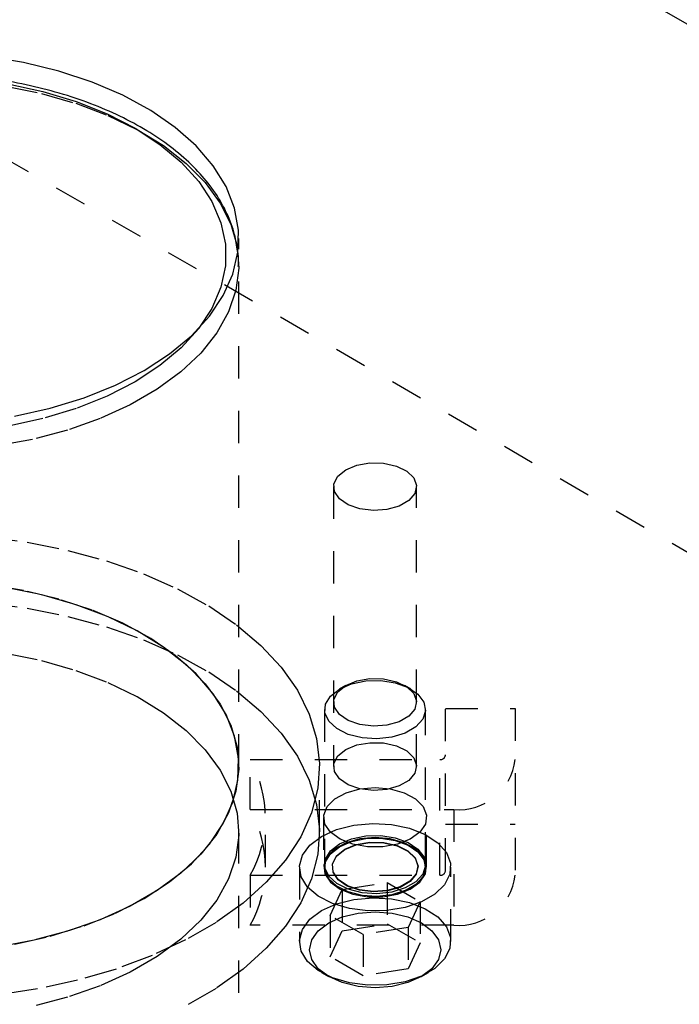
# Model space of a CAD drawing. Header units: inches. Extents: x 1907 to 2452, y -210 to -54.
# Tile 422 of 656: x 1998.11 to 2000.15, y -184.63 to -181.59. Entities that reach past the tile are written whole.
import ezdxf

# ---------------------------------------------------------------- set-up
doc = ezdxf.new("R2010")
doc.units = ezdxf.units.IN
doc.header["$LTSCALE"] = 0.5
doc.header["$MEASUREMENT"] = 0
doc.linetypes.add('HIDDEN', pattern=[0.225, 0.15, -0.075])
doc.layers.add('SID-M-H', color=4, linetype='HIDDEN')
doc.layers.add('SID-M-S', color=105, linetype='Continuous')

msp = doc.modelspace()

# ---------------------------------------------------------------- linework, layer by layer
at = {"layer": 'SID-M-H'}
for p, q in [((2015.11487, -191.85749), (1991.78034, -178.38675)), ((1998.0686, -181.79305), (1998.18027, -181.81592)), ((1998.18027, -181.81592), (1998.28647, -181.84624)), ((1998.28647, -181.84624), (1998.38571, -181.88361)), ((1998.38571, -181.88361), (1998.47659, -181.92749)), ((1998.47659, -181.92749), (1998.55785, -181.97726)), ((1998.55785, -181.97726), (1998.62834, -182.03224)), ((1998.62834, -182.03224), (1998.68708, -182.09164)), ((1998.68708, -182.09164), (1998.73323, -182.15464)), ((1998.73323, -182.15464), (1998.76615, -182.22034)), ((1998.76615, -182.22034), (1998.78537, -182.28783)), ((1998.79075, -183.89751), (1998.79075, -182.26443)), ((1998.78537, -182.28783), (1998.79064, -182.35616)), ((1998.79064, -182.35616), (1998.78187, -182.42437)), ((1998.78187, -182.42437), (1998.75919, -182.49151)), ((1998.75919, -182.49151), (1998.72291, -182.55662)), ((1998.66675, -182.54306), (1998.61284, -182.60236)), ((1998.66759, -182.54198), (1998.66675, -182.54306)), ((1998.72291, -182.55662), (1998.67354, -182.6188)), ((1998.61284, -182.60236), (1998.54694, -182.65747)), ((1998.67354, -182.6188), (1998.61179, -182.67717)), ((1998.54694, -182.65747), (1998.47002, -182.70759)), ((1998.61179, -182.67717), (1998.5385, -182.73091)), ((1998.47002, -182.70759), (1998.38319, -182.752)), ((1998.5385, -182.73091), (1998.45473, -182.77928)), ((1998.38319, -182.752), (1998.28772, -182.79004)), ((1998.28772, -182.79004), (1998.185, -182.82116)), ((1998.45473, -182.77928), (1998.36163, -182.82158)), ((1998.185, -182.82116), (1998.07654, -182.84491)), ((1998.36163, -182.82158), (1998.26051, -182.85723)), ((1998.1528, -182.88573), (1998.04001, -182.90667)), ((1998.26051, -182.85723), (1998.1528, -182.88573)), ((1999.12177, -182.97952), (1999.15619, -182.96533)), ((1999.15619, -182.96533), (1999.19674, -182.95836)), ((1999.19674, -182.95836), (1999.239, -182.95937)), ((1999.239, -182.95937), (1999.27841, -182.96825)), ((1999.27841, -182.96825), (1999.31069, -182.98403)), ((1999.08512, -183.0228), (1999.09719, -182.9994)), ((1999.09719, -182.9994), (1999.12177, -182.97952)), ((1999.31069, -182.98403), (1999.33234, -183.00501)), ((1999.33234, -183.00501), (1999.34102, -183.02891)), ((1999.08413, -183.03198), (1999.08413, -183.89751)), ((1999.08686, -183.0472), (1999.08512, -183.0228)), ((1999.34102, -183.02891), (1999.33579, -183.05314)), ((1999.34113, -183.89751), (1999.34113, -183.03198)), ((1999.10224, -183.06995), (1999.08686, -183.0472)), ((1999.33579, -183.05314), (1999.31721, -183.07508)), ((1999.12958, -183.08858), (1999.10224, -183.06995)), ((1999.16592, -183.10108), (1999.12958, -183.08858)), ((1999.2873, -183.09235), (1999.2493, -183.10307)), ((1999.31721, -183.07508), (1999.2873, -183.09235)), ((1999.20732, -183.10609), (1999.16592, -183.10108)), ((1999.2493, -183.10307), (1999.20732, -183.10609)), ((1998.00599, -183.18668), (1998.13565, -183.20391)), ((1998.13565, -183.20391), (1998.26141, -183.22901)), ((1998.26141, -183.22901), (1998.38183, -183.26167)), ((1998.38183, -183.26167), (1998.49555, -183.30155)), ((1998.49555, -183.30155), (1998.60129, -183.34817)), ((1998.12502, -183.35343), (1998.01121, -183.33442)), ((1998.0686, -183.34295), (1998.18027, -183.36582)), ((1998.23415, -183.38007), (1998.12502, -183.35343)), ((1998.18027, -183.36582), (1998.28647, -183.39614)), ((1998.60129, -183.34817), (1998.69785, -183.40102)), ((1998.00599, -183.39081), (1998.13565, -183.40805)), ((1998.33705, -183.41398), (1998.23415, -183.38007)), ((1998.28647, -183.39614), (1998.38571, -183.43351)), ((1998.69785, -183.40102), (1998.78413, -183.45949)), ((1998.13565, -183.40805), (1998.26141, -183.43314)), ((1998.26141, -183.43314), (1998.38183, -183.46581)), ((1998.43228, -183.45467), (1998.33705, -183.41398)), ((1998.38571, -183.43351), (1998.47659, -183.47739)), ((1998.5185, -183.50158), (1998.43228, -183.45467)), ((1998.78413, -183.45949), (1998.85915, -183.52293)), ((1998.38183, -183.46581), (1998.49555, -183.50568)), ((1998.47659, -183.47739), (1998.55785, -183.52716)), ((1998.49555, -183.50568), (1998.60129, -183.5523)), ((1998.59451, -183.55405), (1998.5185, -183.50158)), ((1998.85915, -183.52293), (1998.92207, -183.59061)), ((1998.0686, -183.54709), (1998.18027, -183.56995)), ((1998.55785, -183.52716), (1998.62834, -183.58214)), ((1998.65923, -183.61134), (1998.59451, -183.55405)), ((1998.60129, -183.5523), (1998.69785, -183.60515)), ((1998.18027, -183.56995), (1998.28647, -183.60028)), ((1998.62834, -183.58214), (1998.68708, -183.64154)), ((1998.28647, -183.60028), (1998.38571, -183.63764)), ((1998.71177, -183.67265), (1998.65923, -183.61134)), ((1998.69785, -183.60515), (1998.78413, -183.66363)), ((1998.92207, -183.59061), (1998.97217, -183.66177)), ((1998.38571, -183.63764), (1998.47659, -183.68152)), ((1998.68708, -183.64154), (1998.73323, -183.70454)), ((1999.09719, -183.66651), (1999.12177, -183.64664)), ((1999.12175, -183.64664), (1999.10213, -183.65798)), ((1999.10214, -183.65797), (1999.13962, -183.642)), ((1999.12177, -183.64664), (1999.15619, -183.63245)), ((1999.13962, -183.642), (1999.18358, -183.63312)), ((1999.15619, -183.63245), (1999.19674, -183.62548)), ((1999.18358, -183.63312), (1999.23012, -183.63211)), ((1999.19674, -183.62548), (1999.239, -183.62649)), ((1999.23012, -183.63211), (1999.27511, -183.63907)), ((1999.239, -183.62649), (1999.27841, -183.63536)), ((1999.27511, -183.63907), (1999.31455, -183.65338)), ((1999.27841, -183.63536), (1999.31069, -183.65115)), ((1999.32313, -183.65798), (1999.30351, -183.64664)), ((1998.75137, -183.73711), (1998.71177, -183.67265)), ((1998.78413, -183.66363), (1998.85915, -183.72706)), ((1998.97217, -183.66177), (1999.00888, -183.7356)), ((1999.07449, -183.6796), (1999.10214, -183.65797)), ((1999.08512, -183.68991), (1999.09719, -183.66651)), ((1999.31069, -183.65115), (1999.33234, -183.67212)), ((1999.31455, -183.65338), (1999.34493, -183.67376)), ((1999.33234, -183.67212), (1999.34102, -183.69602)), ((1999.34493, -183.67376), (1999.36356, -183.6984)), ((1998.47659, -183.68152), (1998.55785, -183.7313)), ((1998.73323, -183.70454), (1998.76615, -183.77024)), ((1999.05736, -183.73185), (1999.0591, -183.70498)), ((1999.0591, -183.70498), (1999.07449, -183.6796)), ((1999.08686, -183.71431), (1999.08512, -183.68991)), ((1999.34102, -183.69602), (1999.33579, -183.72026)), ((1999.36356, -183.6984), (1999.36877, -183.72512)), ((1998.55785, -183.7313), (1998.62834, -183.78628)), ((1998.77749, -183.80382), (1998.75137, -183.73711)), ((1998.85915, -183.72706), (1998.92207, -183.79475)), ((1999.00888, -183.7356), (1999.03179, -183.81126)), ((1999.05638, -183.72175), (1999.05638, -184.20086)), ((1999.06942, -183.75782), (1999.05736, -183.73185)), ((1999.10224, -183.73706), (1999.08686, -183.71431)), ((1999.12958, -183.7557), (1999.10224, -183.73706)), ((1999.33579, -183.72026), (1999.31721, -183.7422)), ((1999.36877, -183.72512), (1999.36011, -183.75154)), ((1999.36888, -184.20086), (1999.36888, -183.72175)), ((1999.43063, -184.21977), (1999.43063, -183.71855)), ((1999.43063, -183.71855), (1999.64563, -183.71855)), ((1999.64563, -183.71855), (1999.64563, -184.23406)), ((1999.0942, -183.78059), (1999.06942, -183.75782)), ((1999.16592, -183.7682), (1999.12958, -183.7557)), ((1999.20732, -183.77321), (1999.16592, -183.7682)), ((1999.2873, -183.75946), (1999.2493, -183.77019)), ((1999.31721, -183.7422), (1999.2873, -183.75946)), ((1999.36011, -183.75154), (1999.33835, -183.77531)), ((1998.62834, -183.78628), (1998.68708, -183.84568)), ((1998.76615, -183.77024), (1998.78537, -183.83773)), ((1998.92207, -183.79475), (1998.97217, -183.8659)), ((1999.1295, -183.79812), (1999.0942, -183.78059)), ((1999.17219, -183.80888), (1999.1295, -183.79812)), ((1999.2493, -183.77019), (1999.20732, -183.77321)), ((1999.30541, -183.79432), (1999.26424, -183.80689)), ((1999.33835, -183.77531), (1999.30541, -183.79432)), ((1998.78976, -183.87185), (1998.77749, -183.80382)), ((1999.03179, -183.81126), (1999.04064, -183.8879)), ((1999.15619, -183.83087), (1999.19674, -183.8239)), ((1999.21847, -183.81189), (1999.17219, -183.80888)), ((1999.19674, -183.8239), (1999.239, -183.82491)), ((1999.26424, -183.80689), (1999.21847, -183.81189)), ((1999.239, -183.82491), (1999.27841, -183.83378)), ((1998.68708, -183.84568), (1998.73323, -183.90867)), ((1998.78537, -183.83773), (1998.79064, -183.90606)), ((1999.09719, -183.86493), (1999.12177, -183.84506)), ((1999.12177, -183.84506), (1999.15619, -183.83087)), ((1999.27841, -183.83378), (1999.31069, -183.84957)), ((1999.31069, -183.84957), (1999.33234, -183.87054)), ((1998.78801, -183.94024), (1998.78976, -183.87185)), ((1998.82592, -183.87614), (1999.41313, -183.87614)), ((1998.82592, -184.03047), (1998.82592, -183.87614)), ((1998.97217, -183.8659), (1999.00888, -183.93973)), ((1999.04064, -183.8879), (1999.03533, -183.96465)), ((1999.08512, -183.88833), (1999.09719, -183.86493)), ((1999.08686, -183.91273), (1999.08512, -183.88833)), ((1999.33234, -183.87054), (1999.34102, -183.89444)), ((1999.41313, -184.23406), (1999.41313, -183.87614)), ((1998.73323, -183.90867), (1998.76615, -183.97438)), ((1998.79064, -183.90606), (1998.78187, -183.97427)), ((1999.04075, -184.10164), (1999.04075, -183.89751)), ((1999.10224, -183.93548), (1999.08686, -183.91273)), ((1999.33579, -183.91868), (1999.31721, -183.94061)), ((1999.34102, -183.89444), (1999.33579, -183.91868)), ((1998.77225, -184.00803), (1998.78801, -183.94024)), ((1999.00888, -183.93973), (1999.03179, -184.0154)), ((1999.12958, -183.95412), (1999.10224, -183.93548)), ((1999.31721, -183.94061), (1999.2873, -183.95788)), ((1998.78187, -183.97427), (1998.75919, -184.04141)), ((1998.76615, -183.97438), (1998.78537, -184.04187)), ((1999.03533, -183.96465), (1999.01591, -184.04064)), ((1999.08793, -183.99769), (1999.12278, -183.97902)), ((1999.12278, -183.97902), (1999.16562, -183.96712)), ((1999.16592, -183.96662), (1999.12958, -183.95412)), ((1999.16562, -183.96712), (1999.21263, -183.96302)), ((1999.20732, -183.97163), (1999.16592, -183.96662)), ((1999.2493, -183.96861), (1999.20732, -183.97163)), ((1999.21263, -183.96302), (1999.25964, -183.96712)), ((1999.2873, -183.95788), (1999.2493, -183.96861)), ((1999.25964, -183.96712), (1999.30248, -183.97902)), ((1999.30248, -183.97902), (1999.33733, -183.99769)), ((1998.74272, -184.07427), (1998.77225, -184.00803)), ((1999.06416, -184.02146), (1999.08793, -183.99769)), ((1999.33733, -183.99769), (1999.3611, -184.02146)), ((1998.75919, -184.04141), (1998.72291, -184.10652)), ((1998.78537, -184.04187), (1998.79064, -184.1102)), ((1998.82592, -184.03047), (1999.45663, -184.03047)), ((1999.01591, -184.04064), (1998.98262, -184.11501)), ((1999.03179, -184.0154), (1999.04064, -184.09204)), ((1999.05358, -184.04822), (1999.06416, -184.02146)), ((1999.3611, -184.02146), (1999.37168, -184.04822)), ((1999.45663, -184.03047), (1999.45663, -184.38839)), ((1998.87363, -184.20943), (1998.87363, -184.0551)), ((1999.05313, -184.0551), (1999.05313, -184.20943)), ((1999.05713, -184.07559), (1999.05358, -184.04822)), ((1999.37168, -184.04822), (1999.36813, -184.07559)), ((1999.37213, -184.20943), (1999.37213, -184.0551)), ((1998.69982, -184.13803), (1998.74272, -184.07427)), ((1998.79075, -188.99808), (1998.79075, -184.10164)), ((1999.04064, -184.09204), (1999.03533, -184.16879)), ((1999.0469, -184.11376), (1999.09332, -184.09297)), ((1999.0745, -184.10114), (1999.05713, -184.07559)), ((1999.10414, -184.1226), (1999.0745, -184.10114)), ((1999.09332, -184.09297), (1999.14724, -184.0795)), ((1999.14724, -184.0795), (1999.20527, -184.07419)), ((1999.20527, -184.07419), (1999.26376, -184.07738)), ((1999.26376, -184.07738), (1999.31903, -184.08887)), ((1999.31903, -184.08887), (1999.36762, -184.10794)), ((1999.35076, -184.10114), (1999.32112, -184.1226)), ((1999.36813, -184.07559), (1999.35076, -184.10114)), ((1999.43063, -184.07647), (1999.64563, -184.07647)), ((1998.72291, -184.10652), (1998.67354, -184.1687)), ((1998.79064, -184.1102), (1998.78187, -184.17841)), ((1998.98262, -184.11501), (1998.93582, -184.18691)), ((1999.01089, -184.14055), (1999.0469, -184.11376)), ((1999.12278, -184.13335), (1999.08793, -184.15202)), ((1999.10214, -184.13708), (1999.13962, -184.12111)), ((1999.10214, -184.14532), (1999.13962, -184.12936)), ((1999.10214, -184.14565), (1999.13962, -184.12968)), ((1999.14343, -184.13806), (1999.10414, -184.1226)), ((1999.16562, -184.12144), (1999.12278, -184.13335)), ((1999.13962, -184.12111), (1999.18358, -184.11223)), ((1999.13962, -184.12936), (1999.18358, -184.12048)), ((1999.13962, -184.12968), (1999.18358, -184.1208)), ((1999.15423, -184.14015), (1999.19618, -184.13294)), ((1999.15435, -184.13904), (1999.19622, -184.13184)), ((1999.21263, -184.11735), (1999.16562, -184.12144)), ((1999.18358, -184.11223), (1999.23012, -184.11123)), ((1999.18358, -184.12048), (1999.23012, -184.11947)), ((1999.18358, -184.1208), (1999.23012, -184.11979)), ((1999.19618, -184.13294), (1999.23992, -184.13398)), ((1999.19622, -184.13184), (1999.23986, -184.13289)), ((1999.25964, -184.12144), (1999.21263, -184.11735)), ((1999.23012, -184.11123), (1999.27511, -184.11818)), ((1999.23012, -184.11947), (1999.27511, -184.12643)), ((1999.23012, -184.11979), (1999.27511, -184.12675)), ((1999.23986, -184.13289), (1999.28056, -184.14205)), ((1999.23992, -184.13398), (1999.28069, -184.14317)), ((1999.30248, -184.13335), (1999.25964, -184.12144)), ((1999.27511, -184.11818), (1999.31455, -184.13249)), ((1999.27511, -184.12643), (1999.31455, -184.14074)), ((1999.27511, -184.12675), (1999.31455, -184.14106)), ((1999.32112, -184.1226), (1999.28183, -184.13806)), ((1999.33733, -184.15202), (1999.30248, -184.13335)), ((1999.31455, -184.13249), (1999.34493, -184.15287)), ((1999.36762, -184.10794), (1999.40648, -184.13338)), ((1999.40648, -184.13338), (1999.43315, -184.1636)), ((1998.64416, -184.19841), (1998.69982, -184.13803)), ((1998.98756, -184.17168), (1999.01089, -184.14055)), ((1999.0591, -184.18409), (1999.07449, -184.15871)), ((1999.08793, -184.15202), (1999.06416, -184.17579)), ((1999.07449, -184.15871), (1999.10214, -184.13708)), ((1999.07449, -184.16696), (1999.10214, -184.14532)), ((1999.07449, -184.16728), (1999.10214, -184.14565)), ((1999.09317, -184.17539), (1999.11861, -184.15483)), ((1999.09342, -184.17422), (1999.1188, -184.15369)), ((1999.11861, -184.15483), (1999.15423, -184.14015)), ((1999.1188, -184.15369), (1999.15435, -184.13904)), ((1999.18886, -184.14615), (1999.14343, -184.13806)), ((1999.2364, -184.14615), (1999.18886, -184.14615)), ((1999.28183, -184.13806), (1999.2364, -184.14615)), ((1999.28056, -184.14205), (1999.31389, -184.15835)), ((1999.28069, -184.14317), (1999.31409, -184.1595)), ((1999.31389, -184.15835), (1999.33625, -184.18001)), ((1999.31409, -184.1595), (1999.3365, -184.1812)), ((1999.31455, -184.14074), (1999.34493, -184.16112)), ((1999.31455, -184.14106), (1999.34493, -184.16144)), ((1999.3611, -184.17579), (1999.33733, -184.15202)), ((1999.34493, -184.15287), (1999.36356, -184.17751)), ((1999.34493, -184.16112), (1999.36356, -184.18576)), ((1999.34493, -184.16144), (1999.36356, -184.18608)), ((1999.43315, -184.1636), (1999.44596, -184.19669)), ((1998.67354, -184.1687), (1998.61179, -184.22707)), ((1998.78187, -184.17841), (1998.75919, -184.24554)), ((1998.93582, -184.18691), (1998.87604, -184.25554)), ((1998.97837, -184.20518), (1998.98756, -184.17168)), ((1999.03533, -184.16879), (1999.01591, -184.24478)), ((1999.06416, -184.17579), (1999.05358, -184.20255)), ((1999.05736, -184.21096), (1999.0591, -184.18409)), ((1999.05736, -184.21921), (1999.0591, -184.19234)), ((1999.05736, -184.21953), (1999.0591, -184.19266)), ((1999.0591, -184.19234), (1999.07449, -184.16696)), ((1999.0591, -184.19266), (1999.07449, -184.16728)), ((1999.08069, -184.19961), (1999.09317, -184.17539)), ((1999.08095, -184.19838), (1999.09342, -184.17422)), ((1999.33625, -184.18001), (1999.34521, -184.20469)), ((1999.3365, -184.1812), (1999.34548, -184.20593)), ((1999.37168, -184.20255), (1999.3611, -184.17579)), ((1999.36356, -184.17751), (1999.36877, -184.20423)), ((1999.36356, -184.18576), (1999.36877, -184.21248)), ((1999.36356, -184.18608), (1999.36877, -184.2128)), ((1998.57653, -184.25457), (1998.64416, -184.19841)), ((1998.97826, -184.20943), (1998.97826, -184.43908)), ((1998.9839, -184.23894), (1998.97837, -184.20518)), ((1999.05358, -184.20255), (1999.05713, -184.22992)), ((1999.05638, -184.20911), (1999.05638, -184.20943)), ((1999.06942, -184.23693), (1999.05736, -184.21096)), ((1999.06942, -184.24518), (1999.05736, -184.21921)), ((1999.06942, -184.2455), (1999.05736, -184.21953)), ((1999.08249, -184.22486), (1999.08069, -184.19961)), ((1999.08276, -184.22358), (1999.08095, -184.19838)), ((1999.09841, -184.2484), (1999.08249, -184.22486)), ((1999.09864, -184.24707), (1999.08276, -184.22358)), ((1999.34521, -184.20469), (1999.33981, -184.22972)), ((1999.34548, -184.20593), (1999.34007, -184.23101)), ((1999.36877, -184.20423), (1999.36011, -184.23065)), ((1999.36877, -184.21248), (1999.36011, -184.2389)), ((1999.36877, -184.2128), (1999.36011, -184.23922)), ((1999.36813, -184.22992), (1999.37168, -184.20255)), ((1999.36888, -184.20943), (1999.36888, -184.20911)), ((1999.44596, -184.19669), (1999.44412, -184.23059)), ((1999.44701, -184.43908), (1999.44701, -184.20943)), ((1998.49786, -184.30571), (1998.57653, -184.25457)), ((1998.61179, -184.22707), (1998.5385, -184.28081)), ((1998.75919, -184.24554), (1998.72291, -184.31065)), ((1998.87604, -184.25554), (1998.80397, -184.32011)), ((1998.82592, -184.23406), (1998.82592, -184.38839)), ((1998.82592, -184.23406), (1999.41313, -184.23406)), ((1999.01591, -184.24478), (1998.98262, -184.31915)), ((1999.0038, -184.27085), (1998.9839, -184.23894)), ((1999.05713, -184.22992), (1999.0745, -184.25547)), ((1999.0942, -184.2597), (1999.06942, -184.23693)), ((1999.0942, -184.26794), (1999.06942, -184.24518)), ((1999.0942, -184.26827), (1999.06942, -184.2455)), ((1999.0745, -184.25547), (1999.10414, -184.27693)), ((1999.12669, -184.26768), (1999.09841, -184.2484)), ((1999.12687, -184.26631), (1999.09864, -184.24707)), ((1999.32062, -184.25237), (1999.28974, -184.2702)), ((1999.32084, -184.25371), (1999.28989, -184.27158)), ((1999.33835, -184.25442), (1999.30541, -184.27343)), ((1999.33981, -184.22972), (1999.32062, -184.25237)), ((1999.34007, -184.23101), (1999.32084, -184.25371)), ((1999.32112, -184.27693), (1999.35076, -184.25547)), ((1999.36011, -184.23065), (1999.33835, -184.25442)), ((1999.36011, -184.2389), (1999.33835, -184.26267)), ((1999.36011, -184.23922), (1999.33835, -184.26299)), ((1999.35076, -184.25547), (1999.36813, -184.22992)), ((1999.44412, -184.23059), (1999.42773, -184.26316)), ((1998.5385, -184.28081), (1998.45473, -184.32918)), ((1999.03682, -184.2989), (1999.0038, -184.27085)), ((1999.07321, -184.35858), (1999.11057, -184.27809)), ((1999.1295, -184.27723), (1999.0942, -184.2597)), ((1999.1295, -184.28548), (1999.0942, -184.26794)), ((1999.1295, -184.2858), (1999.0942, -184.26827)), ((1999.10414, -184.27693), (1999.14343, -184.29239)), ((1999.11057, -184.27809), (1999.24999, -184.25653)), ((1999.11057, -184.27809), (1999.11057, -184.40568)), ((1999.1643, -184.28061), (1999.12669, -184.26768)), ((1999.16439, -184.27922), (1999.12687, -184.26631)), ((1999.17219, -184.28799), (1999.1295, -184.27723)), ((1999.17219, -184.29623), (1999.1295, -184.28548)), ((1999.17219, -184.29656), (1999.1295, -184.2858)), ((1999.20714, -184.2858), (1999.1643, -184.28061)), ((1999.20715, -184.2844), (1999.16439, -184.27922)), ((1999.25057, -184.28267), (1999.20714, -184.2858)), ((1999.25049, -184.28128), (1999.20715, -184.2844)), ((1999.26424, -184.286), (1999.21847, -184.291)), ((1999.24999, -184.25653), (1999.24999, -184.38411)), ((1999.24999, -184.25653), (1999.35205, -184.31545)), ((1999.28974, -184.2702), (1999.25049, -184.28128)), ((1999.28989, -184.27158), (1999.25057, -184.28267)), ((1999.30541, -184.27343), (1999.26424, -184.286)), ((1999.30541, -184.28168), (1999.26424, -184.29425)), ((1999.30541, -184.282), (1999.26424, -184.29457)), ((1999.28183, -184.29239), (1999.32112, -184.27693)), ((1999.33835, -184.26267), (1999.30541, -184.28168)), ((1999.33835, -184.26299), (1999.30541, -184.282)), ((1999.42773, -184.26316), (1999.39782, -184.29236)), ((1998.40926, -184.35113), (1998.49786, -184.30571)), ((1998.72291, -184.31065), (1998.67354, -184.37283)), ((1999.08089, -184.32133), (1999.03682, -184.2989)), ((1999.09332, -184.32262), (1999.14724, -184.30915)), ((1999.14343, -184.29239), (1999.18886, -184.30048)), ((1999.14724, -184.30915), (1999.20527, -184.30384)), ((1999.21847, -184.291), (1999.17219, -184.28799)), ((1999.21847, -184.29924), (1999.17219, -184.29623)), ((1999.21847, -184.29957), (1999.17219, -184.29656)), ((1999.18886, -184.30048), (1999.2364, -184.30048)), ((1999.20527, -184.30384), (1999.26376, -184.30704)), ((1999.26424, -184.29425), (1999.21847, -184.29924)), ((1999.26424, -184.29457), (1999.21847, -184.29957)), ((1999.2364, -184.30048), (1999.28183, -184.29239)), ((1999.26376, -184.30704), (1999.31903, -184.31853)), ((1999.35628, -184.31634), (1999.30571, -184.3336)), ((1999.35205, -184.31545), (1999.31469, -184.39593)), ((1999.35205, -184.31545), (1999.35205, -184.44303)), ((1999.39782, -184.29236), (1999.35628, -184.31634)), ((1998.45473, -184.32918), (1998.36163, -184.37148)), ((1998.80397, -184.32011), (1998.72042, -184.37988)), ((1998.98262, -184.31915), (1998.93582, -184.39105)), ((1999.01089, -184.37021), (1999.0469, -184.34341)), ((1999.0469, -184.34341), (1999.09332, -184.32262)), ((1999.13324, -184.33673), (1999.08089, -184.32133)), ((1999.19057, -184.34413), (1999.13324, -184.33673)), ((1999.16006, -184.35133), (1999.21263, -184.34734)), ((1999.24929, -184.34306), (1999.19057, -184.34413)), ((1999.21263, -184.34734), (1999.2652, -184.35133)), ((1999.30571, -184.3336), (1999.24929, -184.34306)), ((1999.31903, -184.31853), (1999.36762, -184.33759)), ((1999.36762, -184.33759), (1999.40648, -184.36303)), ((1998.36163, -184.37148), (1998.26051, -184.40713)), ((1998.31198, -184.39017), (1998.40926, -184.35113)), ((1998.67354, -184.37283), (1998.61179, -184.4312)), ((1998.98756, -184.40133), (1999.01089, -184.37021)), ((1999.069, -184.38168), (1999.11107, -184.36305)), ((1999.17527, -184.4175), (1999.07321, -184.35858)), ((1999.07321, -184.35858), (1999.07321, -184.48616)), ((1999.11107, -184.36305), (1999.16006, -184.35133)), ((1999.2652, -184.35133), (1999.31419, -184.36305)), ((1999.31419, -184.36305), (1999.35626, -184.38168)), ((1999.40648, -184.36303), (1999.43315, -184.39325)), ((1998.26051, -184.40713), (1998.1528, -184.43563)), ((1998.20739, -184.42231), (1998.31198, -184.39017)), ((1998.72042, -184.37988), (1998.62634, -184.4342)), ((1999.45663, -184.38839), (1998.82592, -184.38839)), ((1998.93582, -184.39105), (1998.87604, -184.45967)), ((1998.97837, -184.43483), (1998.98756, -184.40133)), ((1999.01643, -184.43425), (1999.03672, -184.40597)), ((1999.03672, -184.40597), (1999.069, -184.38168)), ((1999.07321, -184.48616), (1999.11057, -184.40568)), ((1999.11057, -184.40568), (1999.24999, -184.38411)), ((1999.31469, -184.39593), (1999.17527, -184.4175)), ((1999.24999, -184.38411), (1999.35205, -184.44303)), ((1999.31469, -184.39593), (1999.31469, -184.52352)), ((1999.35626, -184.38168), (1999.38854, -184.40597)), ((1999.38854, -184.40597), (1999.40883, -184.43425)), ((1999.43315, -184.39325), (1999.44596, -184.42635)), ((1998.1528, -184.43563), (1998.04001, -184.45658)), ((1998.09695, -184.44707), (1998.20739, -184.42231)), ((1998.62634, -184.4342), (1998.52279, -184.48243)), ((1998.61179, -184.4312), (1998.5385, -184.48495)), ((1998.9839, -184.4686), (1998.97837, -184.43483)), ((1999.00951, -184.4646), (1999.01643, -184.43425)), ((1999.17527, -184.4175), (1999.17527, -184.54508)), ((1999.40883, -184.43425), (1999.41576, -184.4646)), ((1999.44596, -184.42635), (1999.44412, -184.46025)), ((1998.87604, -184.45967), (1998.80397, -184.52424)), ((1999.0038, -184.50051), (1998.9839, -184.4686)), ((1999.01643, -184.49495), (1999.00951, -184.4646)), ((1999.35205, -184.44303), (1999.31469, -184.52352)), ((1999.41576, -184.4646), (1999.40883, -184.49495)), ((1999.44412, -184.46025), (1999.42773, -184.49281)), ((1998.52279, -184.48243), (1998.41094, -184.52404)), ((1998.5385, -184.48495), (1998.45473, -184.53331)), ((1999.03672, -184.52323), (1999.01643, -184.49495)), ((1999.17527, -184.54508), (1999.07321, -184.48616)), ((1999.40883, -184.49495), (1999.38854, -184.52323)), ((1999.42773, -184.49281), (1999.39782, -184.52201)), ((1998.41094, -184.52404), (1998.29207, -184.55854)), ((1998.80397, -184.52424), (1998.72042, -184.58402)), ((1999.03682, -184.52856), (1999.0038, -184.50051)), ((1999.069, -184.54751), (1999.03672, -184.52323)), ((1999.08089, -184.55099), (1999.03682, -184.52856)), ((1999.31469, -184.52352), (1999.17527, -184.54508)), ((1999.38854, -184.52323), (1999.35626, -184.54751)), ((1999.39782, -184.52201), (1999.35628, -184.54599)), ((1998.29207, -184.55854), (1998.16751, -184.58556)), ((1998.45473, -184.53331), (1998.36163, -184.57562)), ((1999.04687, -184.53474), (1999.06898, -184.5475)), ((1999.11107, -184.56615), (1999.069, -184.54751)), ((1999.13324, -184.56638), (1999.08089, -184.55099)), ((1999.35628, -184.54599), (1999.30571, -184.56325)), ((1999.35626, -184.54751), (1999.31419, -184.56615)), ((1999.35628, -184.5475), (1999.37839, -184.53474)), ((1998.16751, -184.58556), (1998.03869, -184.60478)), ((1998.36163, -184.57562), (1998.26051, -184.61127)), ((1998.72042, -184.58402), (1998.62634, -184.63833)), ((1999.16006, -184.57786), (1999.11107, -184.56615)), ((1999.19057, -184.57378), (1999.13324, -184.56638)), ((1999.21263, -184.58186), (1999.16006, -184.57786)), ((1999.24929, -184.57272), (1999.19057, -184.57378)), ((1999.2652, -184.57786), (1999.21263, -184.58186)), ((1999.30571, -184.56325), (1999.24929, -184.57272)), ((1999.31419, -184.56615), (1999.2652, -184.57786)), ((1998.26051, -184.61127), (1998.1528, -184.63977))]:
    msp.add_line(p, q, dxfattribs=at)
for centre, radius, start, end in [((1998.51147, -184.0551), 0.36181, 330.35534, 29.64466), ((1999.41459, -183.86007), 0.01614, 264.81742, 353.64866), ((1999.47238, -183.85686), 0.17432, 264.81742, 353.64866), ((1998.51147, -184.20943), 0.36181, 330.35534, 29.64466), ((1999.41459, -184.21799), 0.01614, 264.81742, 353.64866), ((1999.47238, -184.21478), 0.17432, 264.81742, 353.64866)]:
    msp.add_arc(centre, radius, start, end, dxfattribs=at)
msp.add_open_spline([(1998.78917, -182.35101), (1998.79, -182.33995), (1998.7912, -182.32415), (1998.788, -182.30854), (1998.78705, -182.30386)], degree=3, knots=[0, 0, 0, 0, 0.7001282, 1, 1, 1, 1], dxfattribs=at)
at = {"layer": 'SID-M-S'}
for p, q in [((2015.11487, -190.22441), (1991.78034, -176.75367)), ((1998.12502, -181.72035), (1998.01121, -181.70134)), ((1998.23415, -181.74699), (1998.12502, -181.72035)), ((1998.33705, -181.7809), (1998.23415, -181.74699)), ((1998.07654, -181.78601), (1998.185, -181.80976)), ((1998.43228, -181.82159), (1998.33705, -181.7809)), ((1998.185, -181.80976), (1998.28772, -181.84088)), ((1998.28772, -181.84088), (1998.38319, -181.87892)), ((1998.5185, -181.8685), (1998.43228, -181.82159)), ((1998.38319, -181.87892), (1998.47002, -181.92333)), ((1998.59451, -181.92097), (1998.5185, -181.8685)), ((1998.47002, -181.92333), (1998.54694, -181.97345)), ((1998.65923, -181.97826), (1998.59451, -181.92097)), ((1998.54694, -181.97345), (1998.61284, -182.02857)), ((1998.71177, -182.03956), (1998.65923, -181.97826)), ((1998.61284, -182.02857), (1998.66675, -182.08786)), ((1998.75137, -182.10403), (1998.71177, -182.03956)), ((1998.66675, -182.08786), (1998.70788, -182.15048)), ((1998.77749, -182.17074), (1998.75137, -182.10403)), ((1998.70788, -182.15048), (1998.73564, -182.2155)), ((1998.78976, -182.23877), (1998.77749, -182.17074)), ((1998.73564, -182.2155), (1998.74963, -182.28198)), ((1998.78801, -182.30716), (1998.78976, -182.23877)), ((1998.74963, -182.28198), (1998.74963, -182.34894)), ((1998.77225, -182.37495), (1998.78801, -182.30716)), ((1998.74963, -182.34894), (1998.73564, -182.41542)), ((1998.74272, -182.44119), (1998.77225, -182.37495)), ((1998.73564, -182.41542), (1998.70788, -182.48044)), ((1998.69982, -182.50495), (1998.74272, -182.44119)), ((1998.70788, -182.48044), (1998.66759, -182.54198)), ((1998.64416, -182.56533), (1998.69982, -182.50495)), ((1998.57653, -182.62149), (1998.64416, -182.56533)), ((1998.49786, -182.67263), (1998.57653, -182.62149)), ((1998.40926, -182.71805), (1998.49786, -182.67263)), ((1998.31198, -182.75709), (1998.40926, -182.71805)), ((1998.20739, -182.78922), (1998.31198, -182.75709)), ((1998.09695, -182.81399), (1998.20739, -182.78922))]:
    msp.add_line(p, q, dxfattribs=at)
msp.add_open_spline([(1998.78705, -182.30386), (1998.78458, -182.28637), (1998.77897, -182.24666), (1998.75568, -182.18627), (1998.72019, -182.12338), (1998.67275, -182.06331), (1998.61431, -182.00672), (1998.5454, -181.95438), (1998.46697, -181.90697), (1998.38008, -181.86514), (1998.28591, -181.82938), (1998.18565, -181.80009), (1998.08056, -181.7776), (1997.97194, -181.76216), (1997.86111, -181.75391), (1997.74944, -181.75296), (1997.63827, -181.75931), (1997.52897, -181.77289), (1997.42287, -181.79356), (1997.32125, -181.82109), (1997.22535, -181.8552), (1997.14955, -181.88955), (1997.09212, -181.92068), (1997.0379, -181.95391), (1996.97796, -181.99766), (1996.91698, -182.05433), (1996.86696, -182.11507), (1996.82912, -182.17907), (1996.80349, -182.2428), (1996.79692, -182.28553), (1996.79385, -182.30551)], degree=3, knots=[0, 0, 0, 0, 0.0285086, 0.0647359, 0.10124, 0.1381275, 0.1753658, 0.2128449, 0.2504485, 0.2880888, 0.3257115, 0.3633023, 0.4008601, 0.4383906, 0.4759025, 0.5134062, 0.5509124, 0.5884291, 0.625967, 0.6635374, 0.7011508, 0.7388155, 0.7597632, 0.7796573, 0.8174008, 0.8551654, 0.8928386, 0.9302929, 0.9673899, 1, 1, 1, 1], dxfattribs=at)

doc.saveas('drawing.dxf')
